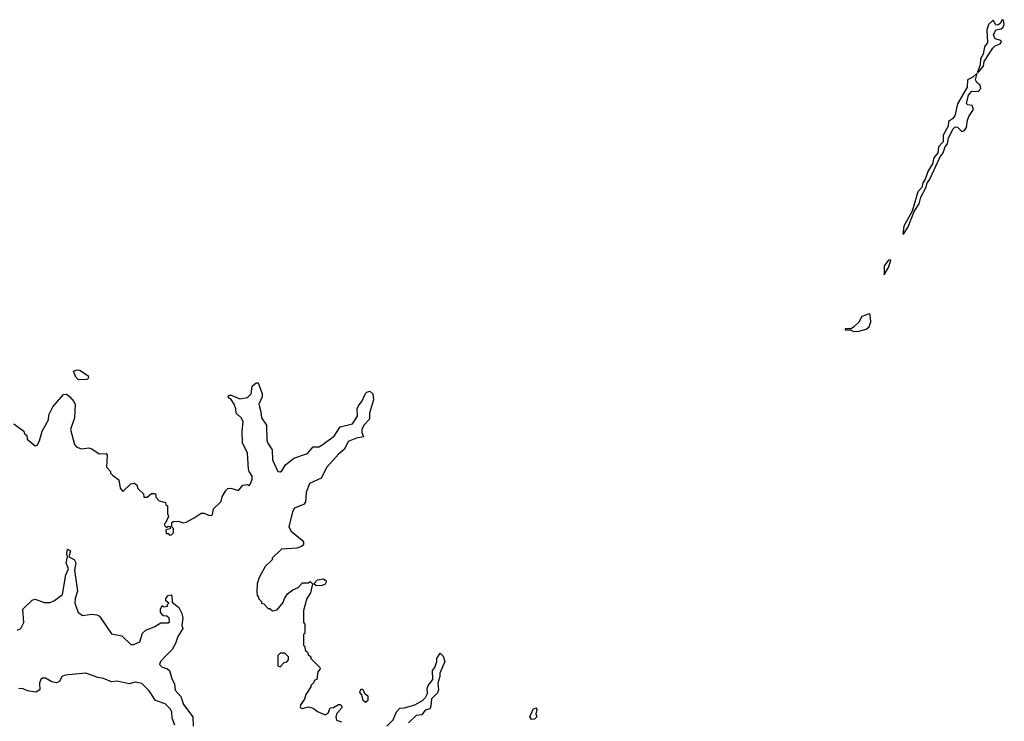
# Model space of a CAD drawing. Extents: x 2380107 to 2585170, y 384273 to 546161.
# Tile 316 of 331: x 2479942 to 2486529, y 501615 to 506306. Entities that reach past the tile are written whole.
import ezdxf

# ---------------------------------------------------------------- set-up
doc = ezdxf.new("R2010")
doc.units = 0

msp = doc.modelspace()

# ---------------------------------------------------------------- linework, layer by layer
at = {"layer": '0CON05XD'}
for points in [[(2486355, 505952.5), (2486390, 505995), (2486393.9, 506026.1), (2486453.2, 506116.8), (2486469.1, 506130.9), (2486502.5, 506145), (2486510, 506155), (2486506, 506166), (2486467.9, 506177.9), (2486456.9, 506205), (2486471.9, 506238.1), (2486507.5, 506245), (2486522, 506255), (2486529.2, 506275), (2486523.8, 506303.8), (2486515, 506306), (2486500.4, 506279.6), (2486485, 506269.4), (2486472.2, 506272.2), (2486455, 506302.5), (2486422.5, 506275), (2486413.3, 506235), (2486415.9, 506154.1), (2486396.4, 506123.6), (2486386.7, 506075), (2486370, 506045), (2486367.5, 506005), (2486350, 505955), (2486355, 505952.5)], [(2485855, 504872.5), (2485885, 504920), (2485925.8, 505024.2), (2485960, 505075), (2485970.5, 505119.5), (2486005, 505182.5), (2486013.8, 505216.2), (2486028.8, 505235), (2486100, 505390), (2486120, 505415), (2486133.8, 505455), (2486148, 505475), (2486156, 505515), (2486185.6, 505575), (2486201.1, 505588.9), (2486215, 505588.1), (2486245, 505559.2), (2486263.7, 505566.3), (2486275.5, 505584.5), (2486282, 505635), (2486291.2, 505658.8), (2486322.5, 505705), (2486315, 505733.3), (2486285, 505736.2), (2486276.2, 505745), (2486288.9, 505801.1), (2486312.7, 505827.3), (2486355, 505825.7), (2486372.5, 505845), (2486368.3, 505868.3), (2486345.8, 505885.8), (2486336.2, 505905), (2486348.3, 505948.3), (2486318.3, 505921.7), (2486283.3, 505905), (2486280, 505855), (2486216.1, 505743.9), (2486197.8, 505662.2), (2486183, 505643), (2486156.2, 505625), (2486153.3, 505595), (2486121.2, 505535), (2486119.5, 505490.5), (2486090, 505455), (2486083.9, 505416.1), (2486058.3, 505381.7), (2486048, 505342), (2486020, 505295), (2486000.7, 505239.3), (2485983.3, 505215), (2485976.7, 505185), (2485950, 505155), (2485913.3, 505026.7), (2485857.5, 504925), (2485850, 504875), (2485855, 504872.5)], [(2485725, 504600), (2485755, 504650), (2485770, 504695), (2485765, 504700), (2485755, 504697.5), (2485725, 504660), (2485725, 504600)], [(2485520.7, 504220.7), (2485555, 504223.8), (2485603.9, 504236.1), (2485625, 504252.5), (2485636.2, 504285), (2485631.7, 504331.7), (2485625, 504340), (2485575, 504322.5), (2485556.1, 504283.9), (2485520.7, 504249.3), (2485505, 504240), (2485465, 504240), (2485465, 504232.5), (2485505, 504230), (2485520.7, 504220.7)], [(2480335, 503897.5), (2480317.5, 503915), (2480302.5, 503955), (2480325, 503966), (2480345, 503963.3), (2480400, 503925), (2480403.3, 503915), (2480395, 503900), (2480335, 503897.5)], [(2480092.5, 503555), (2480135, 503630), (2480137.5, 503665), (2480162.5, 503717.5), (2480235, 503800), (2480255, 503802.5), (2480275, 503786.7), (2480304.1, 503754.1), (2480313.9, 503733.9), (2480308.8, 503645), (2480282, 503565), (2480307.5, 503465), (2480325, 503447.5), (2480355, 503437.5), (2480405, 503442.5), (2480425, 503437.5), (2480473, 503403), (2480520, 503405), (2480527.5, 503395), (2480522.5, 503315), (2480550, 503285), (2480550, 503275), (2480561.7, 503261.7), (2480605, 503230), (2480613, 503173), (2480631.7, 503151.7), (2480685, 503202.5), (2480707, 503207), (2480726.4, 503196.4), (2480732.5, 503172.5), (2480770, 503135), (2480773, 503113), (2480795, 503112.5), (2480823, 503137), (2480845, 503137.5), (2480851.7, 503131.7), (2480853, 503113), (2480875, 503090), (2480918.3, 503078.3), (2480920, 503065), (2480930, 503055), (2480930, 503005), (2480937.5, 502985), (2480918.3, 502941.7), (2480910, 502935), (2480910, 502925), (2480925, 502910), (2480935, 502920), (2480948.3, 502918.3), (2480948.3, 502901.7), (2480920, 502895), (2480921.7, 502871.7), (2480935, 502870), (2480945, 502860), (2480958.3, 502861.7), (2480970, 502875), (2480970, 502905), (2480960, 502915), (2480960, 502945), (2480968.3, 502951.7), (2481003, 502953), (2481035, 502942.5), (2481055, 502947.5), (2481110, 502975), (2481155, 503007.5), (2481177, 503007), (2481205, 502992.5), (2481225, 502990), (2481231.7, 502998.3), (2481237.5, 503035), (2481290, 503085), (2481297.5, 503115), (2481321.7, 503158.3), (2481335, 503172.5), (2481355, 503173.3), (2481405, 503157.5), (2481435, 503193.3), (2481465, 503197.5), (2481475, 503190), (2481486.7, 503203.3), (2481497.5, 503235), (2481496.7, 503255), (2481477.5, 503285), (2481473.6, 503303.6), (2481467, 503407), (2481433, 503477), (2481430, 503555), (2481436.4, 503616.4), (2481425, 503642.5), (2481390, 503675), (2481387.5, 503705), (2481376.7, 503735), (2481356.2, 503766.2), (2481343.3, 503775), (2481337.5, 503785), (2481340, 503795), (2481356.2, 503796.2), (2481415, 503770), (2481465, 503780), (2481490, 503805), (2481497.5, 503855), (2481525, 503877.5), (2481538.3, 503878.3), (2481563.3, 503805), (2481563.3, 503785), (2481541.2, 503735), (2481556, 503685), (2481558.8, 503645), (2481593.8, 503595), (2481596.2, 503495), (2481602, 503475), (2481630.9, 503430.9), (2481633, 503363), (2481670, 503285), (2481685, 503283.3), (2481695, 503290), (2481721.1, 503328.9), (2481775, 503373.3), (2481867.5, 503405), (2481905, 503450), (2481945, 503450), (2481965.8, 503464.2), (2482045, 503521.2), (2482085, 503583.3), (2482167.5, 503605), (2482200.8, 503655), (2482200, 503705), (2482208.8, 503725), (2482232.7, 503757.3), (2482255, 503806.2), (2482265, 503816.7), (2482285, 503822.5), (2482303.6, 503803.6), (2482308, 503765), (2482281.2, 503675), (2482282.5, 503635), (2482243.8, 503595), (2482230.8, 503565), (2482231.2, 503545), (2482242.5, 503517.5), (2482195, 503508), (2482138.8, 503485), (2482115, 503433.8), (2482075, 503400), (2481996.7, 503315), (2481959.3, 503240.7), (2481880, 503205), (2481857.5, 503145), (2481855, 503080), (2481840, 503065), (2481780, 503040), (2481767.5, 503015), (2481742.5, 502915), (2481757, 502887), (2481832.5, 502825), (2481841.7, 502811.7), (2481840, 502795), (2481827, 502783), (2481796.4, 502773.6), (2481693, 502767), (2481630, 502705), (2481630, 502695), (2481585, 502650), (2481543, 502577), (2481530, 502535), (2481527.5, 502485), (2481530, 502455), (2481540, 502445), (2481540, 502435), (2481560, 502415), (2481560, 502405), (2481575, 502400), (2481605, 502370), (2481615, 502370), (2481632.5, 502352.5), (2481665, 502360), (2481705, 502410), (2481713, 502437), (2481733.6, 502466.4), (2481770, 502495), (2481805, 502510), (2481835, 502540), (2481875, 502540), (2481885, 502550), (2481900, 502535), (2481887.5, 502475), (2481862.5, 502435), (2481840, 502355), (2481840, 502275), (2481850, 502265), (2481850, 502205), (2481840, 502195), (2481840, 502125), (2481850, 502115), (2481851.7, 502091.7), (2481868.3, 502078.3), (2481871.7, 502061.7), (2481890, 502045), (2481890, 502035), (2481950, 501975), (2481952.5, 501965), (2481937.5, 501945), (2481930, 501895), (2481911.7, 501888.3), (2481910, 501875), (2481890, 501855), (2481890, 501845), (2481856.4, 501793.6), (2481847, 501763), (2481820, 501725), (2481817.5, 501707.5), (2481835, 501700), (2481875, 501712.5), (2481905, 501702.5), (2481935, 501680), (2481985, 501657.5), (2482005, 501670), (2482020, 501705), (2482041.7, 501708.3), (2482075, 501727.5), (2482087, 501727), (2482097, 501717), (2482097.5, 501705), (2482063, 501667), (2482057.5, 501645), (2482061.7, 501621.7), (2482095, 501612.5)], [(2479903.6, 503603.6), (2479970, 503555), (2479975, 503540), (2479990, 503525), (2479991.7, 503501.7), (2480045, 503457.5), (2480059.3, 503460.7), (2480075, 503490), (2480092.5, 503555)], [(2479925, 502224), (2479950, 502235), (2479970, 502275), (2479964, 502365), (2480025, 502424), (2480045, 502432), (2480105, 502410), (2480145, 502410), (2480175, 502422), (2480227.5, 502462.5), (2480250, 502595), (2480267.5, 502635), (2480253.1, 502675), (2480262.5, 502715), (2480257.5, 502735), (2480262.5, 502765), (2480282.5, 502755), (2480270, 502715), (2480307.3, 502697.3), (2480317.1, 502675), (2480309.2, 502625), (2480328.6, 502485), (2480312.2, 502435), (2480310, 502405), (2480332, 502342), (2480365, 502323.1), (2480421.7, 502331.7), (2480457, 502327), (2480475, 502318), (2480555, 502200), (2480625, 502185.7), (2480685, 502129.2), (2480705, 502128.6), (2480745, 502146.2), (2480764.2, 502205), (2480785.8, 502224.2), (2480845, 502248), (2480885.9, 502274.1), (2480935, 502272.5), (2480945, 502280), (2480942.5, 502305), (2480927, 502317), (2480905, 502320), (2480895, 502327.5), (2480883.8, 502345), (2480883.3, 502365), (2480895, 502390), (2480905, 502380), (2480930, 502385), (2480930, 502395), (2480940, 502405), (2480920, 502420), (2480920, 502435), (2480935, 502456.7), (2480955, 502460), (2480960, 502455), (2480961.7, 502411.7), (2481006.2, 502376.2), (2481026.2, 502335), (2481032.5, 502305), (2481027.5, 502255), (2481032.5, 502235), (2480998.8, 502181.2), (2480984.4, 502135), (2480962.9, 502095), (2480927.4, 502062.6), (2480883.3, 502015), (2480876.7, 501995), (2480895, 501976.2), (2480927.3, 501967.3), (2480943.8, 501955), (2480959.1, 501899.1), (2480977.1, 501865), (2480982.1, 501822.1), (2481020.9, 501780.9), (2481037.6, 501727.6), (2481100, 501645), (2481103, 501583)], [(2481925, 502520), (2481910, 502535), (2481935, 502560), (2481975, 502567.5), (2481992.5, 502555), (2481989.3, 502540.7), (2481985, 502532.5), (2481965, 502523.3), (2481925, 502520)], [(2481685, 501980), (2481711.7, 502008.3), (2481728.3, 502011.7), (2481740, 502025), (2481740, 502045), (2481715, 502070), (2481685, 502070), (2481670, 502055), (2481670, 501985), (2481685, 501980)], [(2482397.3, 501582.7), (2482440, 501625), (2482461.7, 501678.3), (2482485, 501703.3), (2482515.9, 501704.1), (2482585.9, 501724.1), (2482637.5, 501755), (2482656.1, 501773.9), (2482669.3, 501800.7), (2482668, 501835), (2482674, 501855), (2482706.7, 501895), (2482703.3, 501955), (2482720, 501975), (2482732.5, 502015), (2482732.5, 502035), (2482755, 502070), (2482775, 502050), (2482786.7, 502015), (2482753.6, 501936.4), (2482753.3, 501915), (2482739.3, 501870.7), (2482743.6, 501826.4), (2482737.5, 501805), (2482697.5, 501765), (2482693, 501717), (2482685, 501697.5), (2482655, 501690), (2482632.5, 501657.5), (2482595, 501653.3), (2482543.3, 501605)], [(2480979.7, 501589.7), (2480962.5, 501635), (2480959.2, 501675), (2480950.8, 501695), (2480915, 501731.9), (2480850.8, 501755), (2480808.3, 501818.3), (2480758, 501868), (2480715, 501876.9), (2480675, 501865.7), (2480595, 501882.5), (2480555, 501879.6), (2480501.7, 501901.7), (2480465, 501907.9), (2480385, 501936.1), (2480245, 501923.1), (2480224.5, 501915.5), (2480209.1, 501880.9), (2480186.8, 501873.2), (2480158, 501878), (2480115, 501904), (2480095, 501903.8), (2480083.8, 501895), (2480075, 501870), (2480077.5, 501825), (2480049.3, 501810.7), (2479995, 501818.8), (2479965, 501832.5), (2479936.1, 501833.9)], [(2482255, 501740), (2482240, 501755), (2482231.7, 501791.7), (2482218.3, 501808.3), (2482225, 501830), (2482235, 501830), (2482251.7, 501801.7), (2482270, 501785), (2482270, 501755), (2482255, 501740)], [(2483365, 501627.5), (2483354.7, 501645), (2483377.8, 501695), (2483395, 501704.2), (2483401.1, 501695), (2483395.6, 501665.6), (2483401.9, 501645), (2483385, 501629.1), (2483365, 501627.5)]]:
    msp.add_lwpolyline(points, dxfattribs=at)

doc.saveas('drawing.dxf')
